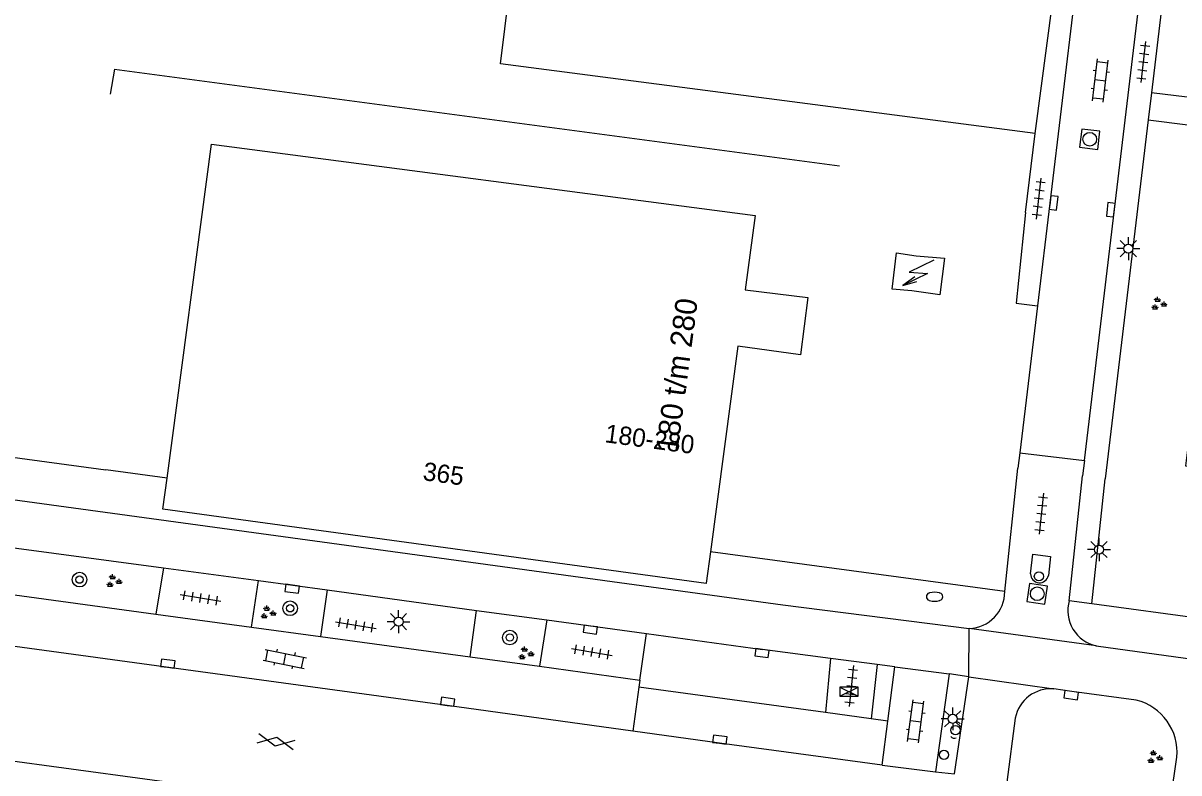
# Model space of a CAD drawing. Extents: x 132998 to 136004, y 396998 to 398512.
# Drawn here: x 134129.9 to 134193.1, y 397040 to 397081.1 of the extents above; entities that cross this region are included whole.
import ezdxf

# ---------------------------------------------------------------- set-up
doc = ezdxf.new("R2010")
doc.units = 0
for name, color, linetype in [('gg-afsc-hekwerk', 7, 'Continuous'), ('gg-anno-huisnummerreeks BGT', 7, 'Continuous'), ('gg-bbg-hoofdgebouw', 7, 'Continuous'), ('gg-bbg-lage trafo', 7, 'Continuous'), ('gg-knt-verharding', 7, 'Continuous'), ('gg-knt-verharding nz', 7, 'Continuous'), ('gt-anno-plantopografie huisnummer', 7, 'Continuous'), ('gt-grn-weggrens', 7, 'Continuous'), ('gt-symb-boom', 7, 'Continuous'), ('gt-symb-brandkraan', 7, 'Continuous'), ('gt-symb-drukknop', 7, 'Continuous'), ('gt-symb-drukknoppaal', 7, 'Continuous'), ('gt-symb-gesloten verharding', 7, 'Continuous'), ('gt-symb-groenvak', 7, 'Continuous'), ('gt-symb-kast', 7, 'Continuous'), ('gt-symb-klinker verharding', 7, 'Continuous'), ('gt-symb-kolk', 7, 'Continuous'), ('gt-symb-lichtmast', 7, 'Continuous'), ('gt-symb-rioolschacht', 7, 'Continuous'), ('gt-symb-tegel verharding', 7, 'Continuous'), ('gt-symb-trafo symbool', 7, 'Continuous'), ('gt-symb-verkeersbordpaal', 7, 'Continuous'), ('gt-symb-verkeersregelinstallatiepaal', 7, 'Continuous')]:
    doc.layers.add(name, color=color, linetype=linetype)

# ---------------------------------------------------------------- blocks, each defined once
blk = doc.blocks.new('gt0-KOLK')
at = {"layer": 'gt-symb-kolk'}
blk.add_lwpolyline([(0, 0), (0.375, 0), (0.375, 0.4), (-0.375, 0.4), (-0.375, 0), (0, 0)], dxfattribs=at)
blk = doc.blocks.new('gt0-RS')
at = {"layer": 'gt-symb-rioolschacht'}
blk.add_lwpolyline([(-0.5, -0.5), (0.5, -0.5), (0.5, 0.5), (-0.5, 0.5)], close=True, dxfattribs=at)
blk.add_circle((0, 0), 0.375, dxfattribs=at)
blk = doc.blocks.new('gt0-KL1')
at = {"layer": 'gt-symb-klinker verharding'}
for p, q in [((-1.15, 0.3), (1.15, 0.3)), ((-1, -0.3), (-1, 0.3)), ((-0.5, 0.3), (-0.5, 0.45)), ((0, -0.3), (0, 0.3)), ((0.5, 0.3), (0.5, 0.45)), ((1, -0.3), (1, 0.3)), ((-1.15, -0.3), (1.15, -0.3)), ((-0.5, -0.45), (-0.5, -0.3)), ((0.5, -0.45), (0.5, -0.3))]:
    blk.add_line(p, q, dxfattribs=at)
blk = doc.blocks.new('gt0-LMAST')
at = {"layer": 'gt-symb-lichtmast'}
for p, q in [((-0.182, 0.173), (-0.447, 0.438)), ((-0.005, 0.246), (-0.005, 0.621)), ((0.172, 0.173), (0.437, 0.438)), ((-0.255, -0.004), (-0.63, -0.004)), ((-0.182, -0.181), (-0.447, -0.446)), ((-0.005, -0.254), (-0.005, -0.629)), ((0.437, -0.446), (0.172, -0.181)), ((0.245, -0.004), (0.62, -0.004))]:
    blk.add_line(p, q, dxfattribs=at)
blk.add_circle((-0.005, -0.004), 0.25, dxfattribs=at)
blk = doc.blocks.new('gt0-TEG1')
at = {"layer": 'gt-symb-tegel verharding'}
for p, q in [((-1.125, 0), (1.125, 0)), ((-0.9, -0.25), (-0.9, 0.25)), ((-0.45, -0.25), (-0.45, 0.25)), ((0, -0.25), (0, 0.25)), ((0.45, -0.25), (0.45, 0.25)), ((0.9, -0.25), (0.9, 0.25))]:
    blk.add_line(p, q, dxfattribs=at)
blk = doc.blocks.new('gt0-HSP')
at = {"layer": 'gt-symb-trafo symbool'}
for points in [[(0.771, 0.746), (-0.529, -0.004), (0.471, -0.004), (-0.829, -0.754)], [(-0.217, -0.24), (-0.829, -0.754), (-0.077, -0.48)]]:
    blk.add_lwpolyline(points, dxfattribs=at)
blk = doc.blocks.new('gt0-BOOM')
at = {"layer": 'gt-symb-boom'}
for radius in [0.4, 0.2]:
    blk.add_circle((0, 0), radius, dxfattribs=at)
blk = doc.blocks.new('gt0-GRVAK')
at = {"layer": 'gt-symb-groenvak'}
for p, q in [((-0.11, 0.189), (-0.228, 0.24)), ((-0.182, 0.153), (0.088, 0.153)), ((-0.091, 0.211), (-0.156, 0.322)), ((-0.047, 0.214), (-0.047, 0.393)), ((-0.004, 0.211), (0.061, 0.322)), ((0.015, 0.189), (0.133, 0.24)), ((0.262, -0.052), (0.197, 0.059)), ((0.305, -0.049), (0.305, 0.13)), ((0.349, -0.052), (0.414, 0.059)), ((-0.245, -0.228), (-0.363, -0.177)), ((-0.318, -0.264), (-0.047, -0.264)), ((-0.226, -0.206), (-0.291, -0.095)), ((-0.183, -0.203), (-0.183, -0.024)), ((-0.139, -0.206), (-0.074, -0.095)), ((-0.12, -0.228), (-0.002, -0.177)), ((0.243, -0.074), (0.125, -0.023)), ((0.17, -0.11), (0.441, -0.11)), ((0.368, -0.074), (0.486, -0.023))]:
    blk.add_line(p, q, dxfattribs=at)
blk = doc.blocks.new('gt0-KAST')
at = {"layer": 'gt-symb-kast'}
for p, q in [((-0.501, -0.249), (0.501, 0.249)), ((-0.501, 0.249), (0.501, -0.249))]:
    blk.add_line(p, q, dxfattribs=at)
blk.add_lwpolyline([(0.501, 0.249), (-0.501, 0.249), (-0.501, -0.249), (0.501, -0.249)], close=True, dxfattribs=at)
blk = doc.blocks.new('gt0-BR')
at = {"layer": 'gt-symb-brandkraan'}
for centre, radius, start, end in [((-0.244, 0), 0.206, 107.56694, 252.43307), ((0.599, -2.664), 3, 106.89205, 107.56694), ((0, -0.691), 0.938, 73.10799, 106.89205), ((-0.599, -2.664), 3, 72.43309, 73.10799), ((0.244, 0), 0.206, 287.56695, 72.43309), ((0.599, 2.664), 3, 252.43307, 253.10797), ((0, 0.691), 0.938, 253.10797, 286.89206), ((-0.599, 2.664), 3, 286.89206, 287.56695)]:
    blk.add_arc(centre, radius, start, end, dxfattribs=at)
blk = doc.blocks.new('gt0-VIPAAL')
at = {"layer": 'gt-symb-verkeersregelinstallatiepaal'}
blk.add_circle((0, 0), 0.25, dxfattribs=at)
blk = doc.blocks.new('gt0-DPAAL')
at = {"layer": 'gt-symb-drukknoppaal'}
blk.add_circle((0, 0), 0.25, dxfattribs=at)
blk = doc.blocks.new('gt0-DK')
at = {"layer": 'gt-symb-drukknop'}
blk.add_circle((0, 0), 0.25, dxfattribs=at)
for centre, start, end in [((-0.207, 0), 141.90727, 218.09273), ((0.207, 0), 321.90727, 38.09273)]:
    blk.add_arc(centre, 0.243, start, end, dxfattribs=at)
blk = doc.blocks.new('gt0-VPAAL')
at = {"layer": 'gt-symb-verkeersbordpaal'}
blk.add_circle((0, 0), 0.25, dxfattribs=at)
blk = doc.blocks.new('gt0-GESVH1')
at = {"layer": 'gt-symb-gesloten verharding'}
for p, q in [((-0.992, -0.261), (0.008, 0.239)), ((0.008, -0.261), (-0.992, 0.239)), ((0.008, 0.239), (1.008, -0.261)), ((1.008, 0.239), (0.008, -0.261))]:
    blk.add_line(p, q, dxfattribs=at)

msp = doc.modelspace()

# ---------------------------------------------------------------- linework, layer by layer
at = {"layer": 'gg-afsc-hekwerk'}
for q in [(134134.655, 397077.185), (134174.558, 397073.267)]:
    msp.add_line((134134.879, 397078.553), q, dxfattribs=at)
at = {"layer": 'gg-bbg-hoofdgebouw'}
for p, q in [((134137.759, 397056.181), (134140.201, 397074.442)), ((134167.496, 397052.152), (134167.266, 397050.43))]:
    msp.add_line(p, q, dxfattribs=at)
for points in [[(134185.264, 397075.03), (134187.191, 397089.599), (134187.052, 397089.617)], [(134185.264, 397075.03), (134155.997, 397078.847), (134156.488, 397082.693)], [(134140.201, 397074.442), (134169.94, 397070.553), (134169.402, 397066.479), (134172.816, 397066.056), (134172.427, 397062.916), (134168.998, 397063.392), (134167.496, 397052.152)], [(134167.266, 397050.43), (134167.264, 397050.414), (134137.532, 397054.482), (134137.759, 397056.181)]]:
    msp.add_lwpolyline(points, dxfattribs=at)
at = {"layer": 'gg-bbg-lage trafo'}
msp.add_lwpolyline([(134180.292, 397068.205), (134180.039, 397066.213), (134178.505, 397066.434), (134177.437, 397066.525), (134177.671, 397068.508), (134178.755, 397068.334), (134180.292, 397068.205)], dxfattribs=at)
at = {"layer": 'gg-knt-verharding'}
for p, q in [((134190.838, 397111.034), (134185.386, 397065.602)), ((134187.96, 397057.143), (134194.35, 397110.613)), ((134193.518, 397093.165), (134191.622, 397077.261)), ((134191.622, 397077.261), (134191.445, 397075.773)), ((134191.445, 397075.773), (134189.098, 397056.133)), ((134184.727, 397070.714), (134185.264, 397075.03)), ((134185.386, 397065.602), (134184.422, 397057.564)), ((134184.422, 397057.564), (134184.32, 397056.714)), ((134184.422, 397057.564), (134187.96, 397057.143)), ((134187.96, 397057.143), (134187.859, 397056.3)), ((134137.759, 397056.181), (134134.412, 397056.634)), ((134183.6, 397049.977), (134184.32, 397056.714)), ((134187.126, 397049.471), (134187.859, 397056.3)), ((134188.365, 397049.302), (134189.098, 397056.133)), ((134128.698, 397052.461), (134137.557, 397051.272)), ((134183.6, 397049.977), (134167.496, 397052.152)), ((134137.557, 397051.272), (134137.148, 397048.737)), ((134137.557, 397051.272), (134142.77, 397050.572)), ((134142.373, 397048.026), (134142.77, 397050.572)), ((134142.77, 397050.572), (134146.527, 397050.062)), ((134128.353, 397049.934), (134137.148, 397048.737)), ((134146.527, 397050.062), (134146.162, 397047.51)), ((134146.527, 397050.062), (134154.7, 397048.942)), ((134171.453, 397049.246), (134181.646, 397047.943)), ((134215.526, 397045.597), (134188.365, 397049.302)), ((134137.148, 397048.737), (134142.373, 397048.026)), ((134154.342, 397046.396), (134154.7, 397048.942)), ((134154.7, 397048.942), (134158.532, 397048.416)), ((134142.373, 397048.026), (134146.162, 397047.51)), ((134158.532, 397048.416), (134158.135, 397045.88)), ((134158.532, 397048.416), (134163.989, 397047.671)), ((134188.607, 397046.994), (134181.646, 397047.943)), ((134146.162, 397047.51), (134154.342, 397046.396)), ((134163.637, 397045.131), (134163.989, 397047.671)), ((134163.989, 397047.671), (134170.343, 397046.803)), ((134174.067, 397046.313), (134170.343, 397046.803)), ((134188.607, 397046.994), (134214.899, 397043.378)), ((134154.342, 397046.396), (134158.135, 397045.88)), ((134174.067, 397046.313), (134173.784, 397043.347)), ((134176.619, 397045.978), (134174.067, 397046.313)), ((134158.135, 397045.88), (134163.637, 397045.131)), ((134176.619, 397045.978), (134176.296, 397043.003)), ((134177.584, 397045.851), (134176.619, 397045.978)), ((134177.197, 397042.88), (134177.584, 397045.851)), ((134177.584, 397045.851), (134180.556, 397045.467)), ((134180.556, 397045.467), (134179.81, 397040.109)), ((134181.624, 397045.312), (134180.556, 397045.467)), ((134163.637, 397045.131), (134163.583, 397044.741)), ((134180.851, 397039.989), (134181.624, 397045.312)), ((134163.583, 397044.741), (134163.25, 397042.338)), ((134173.784, 397043.347), (134163.583, 397044.741)), ((134176.296, 397043.003), (134173.784, 397043.347)), ((134177.197, 397042.88), (134176.296, 397043.003)), ((134176.885, 397040.48), (134177.197, 397042.88)), ((134184.172, 397043.043), (134183.704, 397039.547)), ((134119.737, 397042.005), (134175.954, 397034.393)), ((134176.885, 397040.48), (134172.99, 397040.996)), ((134176.885, 397040.48), (134179.81, 397040.109)), ((134192.648, 397038.323), (134193.02, 397040.911)), ((134179.81, 397040.109), (134180.851, 397039.989))]:
    msp.add_line(p, q, dxfattribs=at)
for points in [[(134193.518, 397093.165), (134197.952, 397092.634), (134195.979, 397076.737), (134191.622, 397077.261)], [(134191.445, 397075.773), (134195.779, 397075.238), (134193.482, 397056.858), (134211.926, 397054.625), (134214.139, 397072.565)], [(134184.727, 397070.714), (134184.23, 397065.756), (134185.386, 397065.602)], [(134047.397, 397068.456), (134087.19, 397063.029), (134134.412, 397056.634)], [(134071.747, 397062.859), (134087.013, 397060.788), (134171.453, 397049.246)], [(134185.01, 397050.943), (134185.139, 397052.019), (134186.108, 397051.881), (134185.986, 397050.848)], [(134163.25, 397042.338), (134153.086, 397043.742), (134122.466, 397047.912), (134107.156, 397049.942), (134094.357, 397051.695)], [(134190.796, 397044.035), (134187.26, 397044.5), (134186.282, 397044.642)], [(134172.99, 397040.996), (134167.98, 397041.67), (134163.25, 397042.338)]]:
    msp.add_lwpolyline(points, dxfattribs=at)
for centre, radius, start, end in [((134185.503, 397050.947), 0.493, 180.41178, 348.46935), ((134186.113, 397042.674), 1.976, 85.08844, 169.2227), ((134190.063, 397041.159), 2.968, 355.19808, 75.69664)]:
    msp.add_arc(centre, radius, start, end, dxfattribs=at)
at = {"layer": 'gg-knt-verharding nz'}
msp.add_line((134181.624, 397045.312), (134186.282, 397044.642), dxfattribs=at)
for centre, radius, start, end in [((134181.576, 397049.966), 2.024, 271.98767, 0.31075), ((134189.028, 397048.927), 1.978, 164.04152, 257.70894)]:
    msp.add_arc(centre, radius, start, end, dxfattribs=at)
at = {"layer": 'gt-grn-weggrens'}
for p, q in [((134188.365, 397049.302), (134187.126, 397049.471)), ((134181.624, 397045.312), (134181.646, 397047.943))]:
    msp.add_line(p, q, dxfattribs=at)

# ---------------------------------------------------------------- block references
at = {"layer": 'gt-symb-boom'}
for p in [(134132.971, 397050.623), (134144.495, 397049.054), (134156.516, 397047.454)]:
    msp.add_blockref('gt0-BOOM', p, dxfattribs=at)
at = {"layer": 'gt-symb-brandkraan'}
msp.add_blockref('gt0-BR', (134179.757, 397049.689), dxfattribs=at)
at = {"layer": 'gt-symb-drukknop', "rotation": -105.66493859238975}
msp.add_blockref('gt0-DK', (134180.903, 397042.384), dxfattribs=at)
at = {"layer": 'gt-symb-drukknoppaal'}
msp.add_blockref('gt0-DPAAL', (134180.903, 397042.384), dxfattribs=at)
at = {"layer": 'gt-symb-gesloten verharding', "rotation": -10.71464389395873}
msp.add_blockref('gt0-GESVH1', (134143.712, 397041.772), dxfattribs=at)
at = {"layer": 'gt-symb-groenvak'}
for p in [(134192.006, 397065.71), (134134.828, 397050.534), (134143.265, 397048.806), (134157.373, 397046.577), (134191.784, 397040.895)]:
    msp.add_blockref('gt0-GRVAK', p, dxfattribs=at)
at = {"layer": 'gt-symb-kast'}
msp.add_blockref('gt0-KAST', (134175.076, 397044.492), dxfattribs=at)
at = {"layer": 'gt-symb-klinker verharding'}
for p, rotation in [((134188.827, 397077.933), 83.16632765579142), ((134144.202, 397046.284), -11.298700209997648), ((134178.73, 397042.867), 82.59081596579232)]:
    msp.add_blockref('gt0-KL1', p, dxfattribs=dict(at, rotation=rotation))
at = {"layer": 'gt-symb-kolk'}
for p, rotation in [((134186.073, 397071.259), -96.66296362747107), ((134189.201, 397070.886), -96.66296362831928), ((134144.633, 397050.322), 172.35613021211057), ((134160.949, 397048.085), 172.18581914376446), ((134170.343, 397046.803), 172.24257421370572), ((134137.777, 397045.828), -7.757425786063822), ((134153.086, 397043.742), -7.870920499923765), ((134187.26, 397044.5), 172.53402593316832), ((134167.98, 397041.67), -7.6438697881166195)]:
    msp.add_blockref('gt0-KOLK', p, dxfattribs=dict(at, rotation=rotation))
at = {"layer": 'gt-symb-lichtmast'}
for p in [(134190.365, 397068.739), (134188.762, 397052.271), (134150.433, 397048.323), (134180.755, 397043.013)]:
    msp.add_blockref('gt0-LMAST', p, dxfattribs=at)
at = {"layer": 'gt-symb-rioolschacht'}
for p, rotation in [((134188.246, 397074.722), 83.16632765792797), ((134185.374, 397049.849), 171.25383773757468)]:
    msp.add_blockref('gt0-RS', p, dxfattribs=dict(at, rotation=rotation))
at = {"layer": 'gt-symb-tegel verharding'}
for p, rotation in [((134191.174, 397078.945), -96.71987988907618), ((134185.455, 397071.469), 83.39396584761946), ((134185.596, 397054.232), -96.08700833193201), ((134139.592, 397049.622), -9.443474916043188), ((134148.091, 397048.137), -9.443474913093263), ((134161.009, 397046.663), -9.443474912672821), ((134175.198, 397044.805), -96.08700833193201)]:
    msp.add_blockref('gt0-TEG1', p, dxfattribs=dict(at, rotation=rotation))
at = {"layer": 'gt-symb-trafo symbool', "rotation": -3.7228190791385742}
msp.add_blockref('gt0-HSP', (134178.9, 397067.412), dxfattribs=at)
at = {"layer": 'gt-symb-verkeersbordpaal'}
msp.add_blockref('gt0-VPAAL', (134185.465, 397050.803), dxfattribs=at)
at = {"layer": 'gt-symb-verkeersregelinstallatiepaal'}
msp.add_blockref('gt0-VIPAAL', (134180.271, 397041.037), dxfattribs=at)

# ---------------------------------------------------------------- texts
at = {"layer": 'gg-anno-huisnummerreeks BGT'}
for s, rotation, p in [('180-280', 352.4, (134161.675, 397058.145)), ('365', 352.2, (134151.717, 397056.074))]:
    msp.add_text(s, height=1, rotation=rotation, dxfattribs=at).set_placement(p)
at = {"layer": 'gt-anno-plantopografie huisnummer'}
msp.add_text('180 t/m 280', height=1.2, rotation=82.39149, dxfattribs=at).set_placement((134165.685, 397057.53))

doc.saveas('drawing.dxf')
